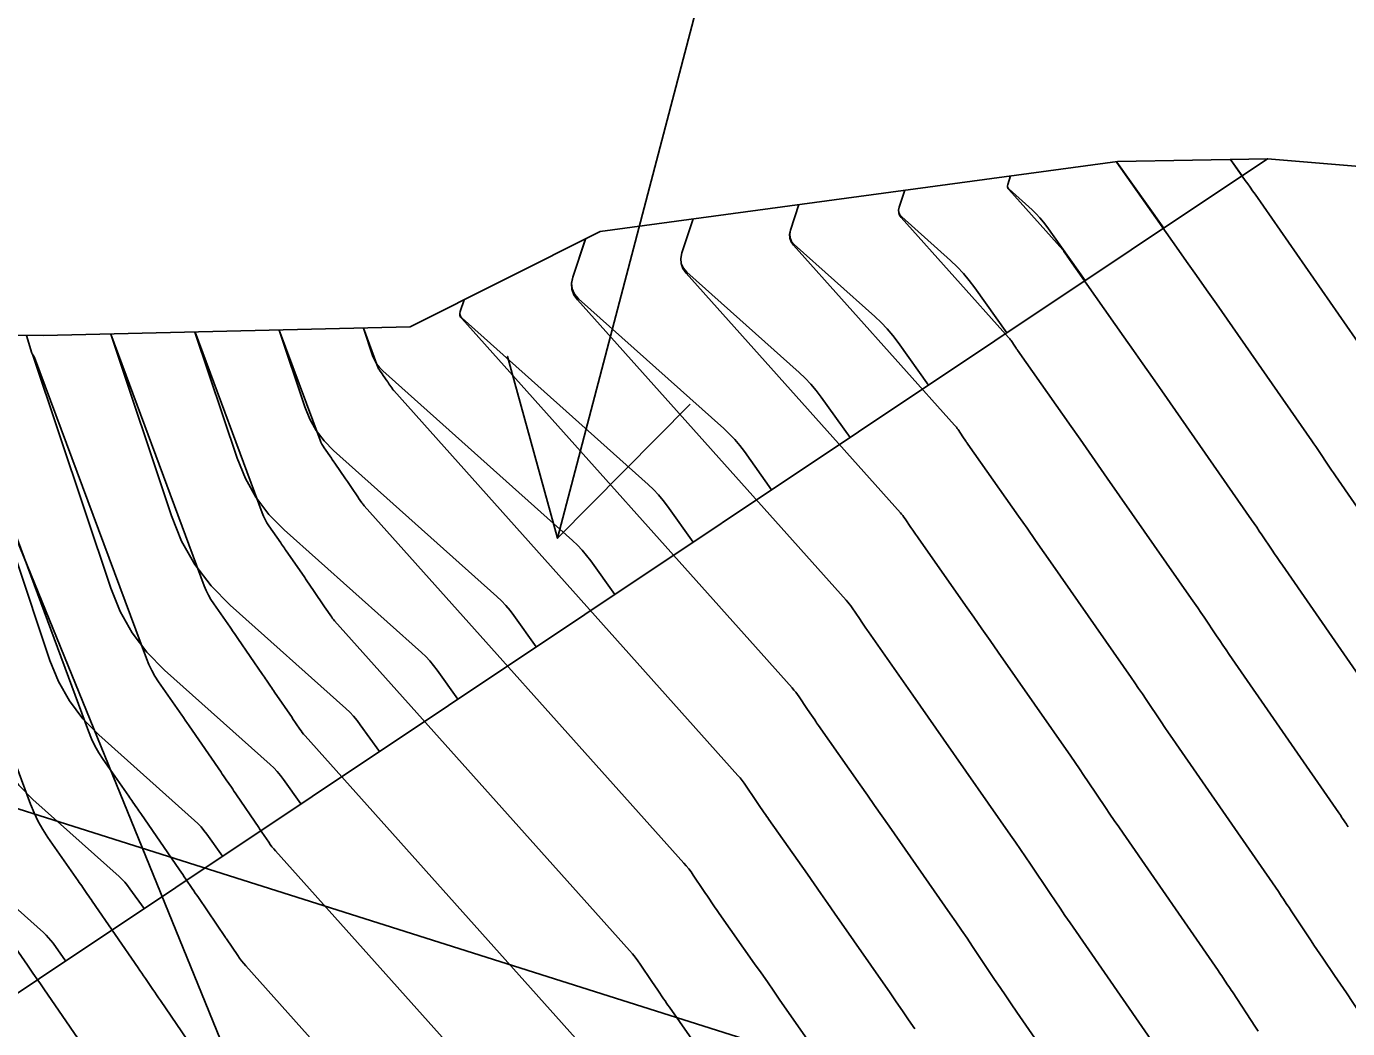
# Model space of a CAD drawing. Extents: x 954385 to 988206, y 1868364 to 1924553.
# Drawn here: x 956069.42 to 956111.45, y 1922773.97 to 1922805.85 of the extents above; entities that cross this region are included whole.
import ezdxf

# ---------------------------------------------------------------- set-up
doc = ezdxf.new("R2010")
doc.units = 0
for name, color, linetype in [('16', 7, 'Continuous'), ('24', 7, 'Continuous'), ('26', 7, 'Continuous'), ('6', 7, 'Continuous'), ('7', 7, 'Continuous')]:
    doc.layers.add(name, color=color, linetype=linetype)

msp = doc.modelspace()

# ---------------------------------------------------------------- linework, layer by layer
at = {"layer": '16'}
for points in [[(956035.129, 1922806.412), (956035.25, 1922802.455), (956035.366, 1922800.561), (956035.383, 1922800.279), (956035.521, 1922797.995), (956044.515, 1922797.015), (956044.931, 1922797.166), (956046.607, 1922797.751), (956047.242, 1922797.635), (956058.05, 1922796.504), (956062.541, 1922796.079), (956069.968, 1922796.017), (956081.626, 1922796.293), (956087.677, 1922799.327), (956104.131, 1922801.559), (956108.905, 1922801.644), (955952.628, 1922697.337)], [(956104.097, 1922801.555), (956104.096, 1922801.551), (956104.105, 1922801.543), (956104.109, 1922801.539), (956105.604, 1922799.441)], [(956108.099, 1922801.106), (956107.731, 1922801.623)], [(956100.731, 1922801.098), (956100.641, 1922800.826), (956100.632, 1922800.783), (956100.636, 1922800.742), (956100.652, 1922800.706), (956100.682, 1922800.672), (956101.413, 1922800.019), (956101.543, 1922799.896), (956101.665, 1922799.766), (956101.781, 1922799.63), (956101.888, 1922799.487), (956103.109, 1922797.775)], [(956100.614, 1922796.11), (956099.594, 1922797.541), (956099.418, 1922797.774), (956099.23, 1922797.996), (956099.029, 1922798.207), (956098.817, 1922798.408), (956097.267, 1922799.793), (956097.209, 1922799.86), (956097.176, 1922799.934), (956097.168, 1922800.014), (956097.185, 1922800.1), (956097.365, 1922800.642)], [(956093.999, 1922800.185), (956093.73, 1922799.375), (956093.704, 1922799.245), (956093.716, 1922799.125), (956093.765, 1922799.015), (956093.852, 1922798.915), (956096.413, 1922796.626), (956096.614, 1922796.436), (956096.804, 1922796.235), (956096.983, 1922796.024), (956097.15, 1922795.803), (956098.118, 1922794.444)], [(956090.633, 1922799.728), (956090.274, 1922798.649), (956090.24, 1922798.476), (956090.255, 1922798.316), (956090.321, 1922798.169), (956090.437, 1922798.036), (956094.008, 1922794.844), (956094.199, 1922794.664), (956094.379, 1922794.474), (956094.548, 1922794.274), (956094.706, 1922794.065), (956095.623, 1922792.779)], [(956093.128, 1922791.113), (956092.263, 1922792.327), (956092.114, 1922792.524), (956091.954, 1922792.713), (956091.784, 1922792.892), (956091.604, 1922793.062), (956086.987, 1922797.189), (956086.857, 1922797.339), (956086.783, 1922797.504), (956086.765, 1922797.683), (956086.804, 1922797.878), (956087.208, 1922799.092)], [(956083.351, 1922797.158), (956083.226, 1922796.783), (956083.214, 1922796.723), (956083.219, 1922796.667), (956083.242, 1922796.617), (956083.282, 1922796.57), (956089.2, 1922791.28), (956089.369, 1922791.121), (956089.529, 1922790.952), (956089.679, 1922790.775), (956089.819, 1922790.589), (956090.633, 1922789.448)], [(956064.046, 1922796.067), (956065.903, 1922789.93), (956065.923, 1922789.873), (956065.947, 1922789.819), (956065.976, 1922789.766), (956066.009, 1922789.716), (956066.15, 1922789.52), (956066.183, 1922789.47), (956066.212, 1922789.417), (956066.238, 1922789.363), (956066.259, 1922789.307), (956068.239, 1922783.373), (956068.481, 1922782.774), (956068.794, 1922782.222), (956069.178, 1922781.716), (956069.631, 1922781.256), (956072.37, 1922778.808), (956072.464, 1922778.719), (956072.552, 1922778.625), (956072.636, 1922778.527), (956072.714, 1922778.423), (956073.166, 1922777.79)], [(956066.735, 1922796.044), (956067.749, 1922792.694), (956067.76, 1922792.663), (956067.773, 1922792.633), (956067.788, 1922792.605), (956067.807, 1922792.577), (956067.884, 1922792.47), (956067.902, 1922792.443), (956067.918, 1922792.414), (956067.931, 1922792.385), (956067.943, 1922792.354), (956070.171, 1922785.677), (956070.441, 1922785.01), (956070.79, 1922784.394), (956071.217, 1922783.83), (956071.722, 1922783.318), (956074.774, 1922780.59), (956074.879, 1922780.491), (956074.978, 1922780.386), (956075.07, 1922780.276), (956075.157, 1922780.161), (956075.661, 1922779.455)], [(956078.156, 1922781.121), (956077.601, 1922781.899), (956077.505, 1922782.026), (956077.403, 1922782.147), (956077.294, 1922782.262), (956077.178, 1922782.371), (956073.814, 1922785.379), (956073.256, 1922785.944), (956072.786, 1922786.566), (956072.401, 1922787.245), (956072.103, 1922787.98), (956069.627, 1922795.401), (956069.625, 1922795.406), (956069.623, 1922795.411), (956069.62, 1922795.416), (956069.617, 1922795.42), (956069.604, 1922795.438), (956069.601, 1922795.443), (956069.598, 1922795.448), (956069.596, 1922795.453), (956069.594, 1922795.458), (956069.424, 1922796.022)], [(956072.105, 1922796.068), (956074.035, 1922790.284), (956074.361, 1922789.48), (956074.781, 1922788.738), (956075.296, 1922788.058), (956075.905, 1922787.441), (956079.583, 1922784.153), (956079.709, 1922784.034), (956079.828, 1922783.908), (956079.94, 1922783.776), (956080.045, 1922783.637), (956080.651, 1922782.786)], [(956074.785, 1922796.131), (956076.125, 1922792.115), (956076.387, 1922791.47), (956076.723, 1922790.875), (956077.136, 1922790.33), (956077.624, 1922789.835), (956081.987, 1922785.935), (956082.124, 1922785.806), (956082.253, 1922785.669), (956082.375, 1922785.526), (956082.488, 1922785.375), (956083.147, 1922784.452)], [(956077.465, 1922796.195), (956078.28, 1922793.752), (956078.439, 1922793.359), (956078.644, 1922792.998), (956078.895, 1922792.666), (956079.192, 1922792.365), (956084.391, 1922787.717), (956084.539, 1922787.577), (956084.678, 1922787.43), (956084.809, 1922787.275), (956084.932, 1922787.113), (956085.642, 1922786.117)], [(956080.144, 1922796.258), (956080.435, 1922795.389), (956080.491, 1922795.249), (956080.564, 1922795.12), (956080.653, 1922795.002), (956080.759, 1922794.895), (956086.796, 1922789.499), (956086.954, 1922789.349), (956087.104, 1922789.191), (956087.244, 1922789.025), (956087.376, 1922788.851), (956088.137, 1922787.782)], [(956067.54, 1922779.194), (956069.965, 1922777.026), (956070.049, 1922776.947), (956070.127, 1922776.864), (956070.201, 1922776.777), (956070.27, 1922776.686), (956070.67, 1922776.124)]]:
    msp.add_lwpolyline(points, dxfattribs=at)
at = {"layer": '24'}
msp.add_lwpolyline([(956035.129, 1922806.412), (956035.25, 1922802.455), (956035.366, 1922800.561), (956035.383, 1922800.279), (956035.521, 1922797.995), (956044.515, 1922797.015), (956044.931, 1922797.166), (956046.607, 1922797.751), (956047.242, 1922797.635), (956058.05, 1922796.504), (956062.541, 1922796.079), (956069.968, 1922796.017), (956081.626, 1922796.293), (956087.677, 1922799.327), (956104.131, 1922801.559), (956108.905, 1922801.644), (956116.672, 1922800.99)], dxfattribs=at)
at = {"layer": '26'}
for points in [[(956107.131, 1922868.928), (956086.314, 1922789.571), (956084.73, 1922795.358), (956086.314, 1922789.571), (956090.534, 1922793.836)], [(956057.131, 1922818.928), (956105.863, 1922699.31), (956101.124, 1922702.991), (956105.863, 1922699.31), (956106.681, 1922705.254)], [(956107.131, 1922768.928), (956038.769, 1922790.587), (956044.628, 1922791.878), (956038.769, 1922790.587), (956042.816, 1922786.158)]]:
    msp.add_lwpolyline(points, dxfattribs=at)
at = {"layer": '6'}
for points in [[(956112.229, 1922795.177), (956108.509, 1922800.514), (956108.431, 1922800.626), (956108.354, 1922800.737), (956108.276, 1922800.847), (956108.198, 1922800.958), (956107.731, 1922801.623)], [(956090.633, 1922799.728), (956090.274, 1922798.648), (956090.238, 1922798.473), (956090.248, 1922798.308), (956090.304, 1922798.152), (956090.407, 1922798.006), (956097.225, 1922790.385), (956097.265, 1922790.339), (956097.303, 1922790.291), (956097.34, 1922790.242), (956097.375, 1922790.192), (956097.56, 1922789.918), (956097.622, 1922789.826), (956097.705, 1922789.704), (956097.725, 1922789.673), (956097.746, 1922789.643), (956097.767, 1922789.613), (956097.788, 1922789.582), (956099.302, 1922787.429), (956099.561, 1922787.06), (956099.82, 1922786.691), (956100.078, 1922786.322), (956100.336, 1922785.952), (956102.647, 1922782.638), (956102.787, 1922782.435), (956102.927, 1922782.231), (956103.066, 1922782.027), (956103.204, 1922781.822), (956103.755, 1922781.001), (956103.892, 1922780.796), (956104.031, 1922780.591), (956104.171, 1922780.387), (956104.311, 1922780.184), (956107.331, 1922775.821), (956107.37, 1922775.764), (956107.408, 1922775.708), (956107.447, 1922775.651), (956107.485, 1922775.594), (956107.637, 1922775.366), (956107.674, 1922775.309), (956107.712, 1922775.252), (956107.75, 1922775.194), (956107.788, 1922775.137), (956108.525, 1922774.019), (956108.612, 1922773.887)], [(956074.786, 1922796.131), (956076.923, 1922790.379), (956076.967, 1922790.27), (956077.018, 1922790.165), (956077.075, 1922790.063), (956077.139, 1922789.965), (956077.513, 1922789.428), (956077.542, 1922789.386), (956077.571, 1922789.344), (956077.63, 1922789.26), (956077.659, 1922789.217), (956077.688, 1922789.175), (956078.255, 1922788.351), (956078.278, 1922788.318), (956078.301, 1922788.284), (956078.324, 1922788.25), (956078.348, 1922788.216), (956078.44, 1922788.081), (956078.486, 1922788.014), (956078.532, 1922787.946), (956078.929, 1922787.362), (956078.942, 1922787.342), (956079.106, 1922787.101), (956079.134, 1922787.061), (956079.163, 1922787.021), (956079.194, 1922786.983), (956079.226, 1922786.946), (956088.613, 1922776.453), (956088.703, 1922776.349), (956088.789, 1922776.242), (956088.872, 1922776.132), (956088.951, 1922776.019), (956089.321, 1922775.471), (956089.414, 1922775.334), (956089.507, 1922775.196), (956089.692, 1922774.922), (956089.739, 1922774.853), (956089.785, 1922774.785), (956089.833, 1922774.717), (956089.88, 1922774.649), (956090.912, 1922773.181)], [(956068.351, 1922777.572), (956069.457, 1922775.984), (956069.501, 1922775.921), (956069.544, 1922775.859), (956069.587, 1922775.797), (956069.63, 1922775.734), (956069.803, 1922775.485), (956069.847, 1922775.422), (956069.89, 1922775.36), (956069.933, 1922775.297), (956069.976, 1922775.235), (956071.653, 1922772.798)]]:
    msp.add_lwpolyline(points, dxfattribs=at)
at = {"layer": '7'}
for points in [[(956115.015, 1922785.853), (956111.067, 1922791.556), (956111.004, 1922791.649), (956110.941, 1922791.741), (956110.878, 1922791.834), (956110.815, 1922791.927), (956110.566, 1922792.299), (956110.503, 1922792.392), (956110.44, 1922792.485), (956110.377, 1922792.577), (956110.313, 1922792.669), (956107.277, 1922797.025), (956106.962, 1922797.476), (956106.646, 1922797.927), (956106.33, 1922798.378), (956106.014, 1922798.828), (956104.115, 1922801.529), (956104.114, 1922801.531), (956104.097, 1922801.55), (956104.096, 1922801.552), (956104.097, 1922801.554)], [(956100.731, 1922801.098), (956100.641, 1922800.826), (956100.632, 1922800.782), (956100.634, 1922800.74), (956100.648, 1922800.701), (956100.674, 1922800.664), (956102.391, 1922798.745), (956102.402, 1922798.733), (956102.411, 1922798.721), (956102.421, 1922798.709), (956102.429, 1922798.696), (956102.492, 1922798.604), (956102.518, 1922798.565), (956102.528, 1922798.55), (956102.533, 1922798.542), (956104.336, 1922795.978), (956104.638, 1922795.548), (956104.94, 1922795.118), (956105.241, 1922794.687), (956105.542, 1922794.257), (956108.396, 1922790.161), (956108.479, 1922790.041), (956108.562, 1922789.921), (956108.644, 1922789.801), (956108.725, 1922789.68), (956109.05, 1922789.195), (956109.131, 1922789.074), (956109.213, 1922788.954), (956109.296, 1922788.833), (956109.378, 1922788.713), (956113.094, 1922783.345)], [(956097.365, 1922800.641), (956097.185, 1922800.1), (956097.167, 1922800.012), (956097.172, 1922799.929), (956097.2, 1922799.851), (956097.252, 1922799.778), (956100.669, 1922795.958), (956100.689, 1922795.935), (956100.709, 1922795.911), (956100.727, 1922795.887), (956100.745, 1922795.861), (956100.868, 1922795.678), (956100.91, 1922795.617), (956100.92, 1922795.601), (956100.931, 1922795.586), (956100.941, 1922795.571), (956100.952, 1922795.556), (956102.658, 1922793.129), (956102.946, 1922792.719), (956103.233, 1922792.309), (956103.52, 1922791.899), (956103.807, 1922791.488), (956106.48, 1922787.653), (956106.582, 1922787.506), (956106.684, 1922787.358), (956106.785, 1922787.209), (956106.885, 1922787.06), (956107.285, 1922786.464), (956107.385, 1922786.315), (956107.486, 1922786.166), (956107.587, 1922786.018), (956107.689, 1922785.87), (956111.173, 1922780.837), (956111.204, 1922780.792), (956111.234, 1922780.748), (956111.264, 1922780.703), (956111.294, 1922780.658), (956111.414, 1922780.479), (956111.444, 1922780.434), (956111.473, 1922780.389)], [(956093.999, 1922800.185), (956093.73, 1922799.374), (956093.702, 1922799.243), (956093.71, 1922799.119), (956093.752, 1922799.002), (956093.83, 1922798.892), (956098.947, 1922793.172), (956098.977, 1922793.137), (956099.006, 1922793.101), (956099.033, 1922793.064), (956099.06, 1922793.027), (956099.214, 1922792.798), (956099.307, 1922792.66), (956099.323, 1922792.637), (956099.339, 1922792.614), (956099.354, 1922792.592), (956099.37, 1922792.569), (956100.98, 1922790.279), (956101.254, 1922789.89), (956101.527, 1922789.5), (956101.799, 1922789.11), (956102.071, 1922788.72), (956104.563, 1922785.146), (956104.685, 1922784.97), (956104.806, 1922784.794), (956104.926, 1922784.618), (956105.045, 1922784.441), (956105.52, 1922783.732), (956105.639, 1922783.555), (956105.759, 1922783.379), (956105.879, 1922783.203), (956106, 1922783.027), (956109.252, 1922778.329), (956109.287, 1922778.278), (956109.321, 1922778.228), (956109.355, 1922778.177), (956109.389, 1922778.126), (956109.525, 1922777.922), (956109.559, 1922777.871), (956109.593, 1922777.82), (956109.627, 1922777.769), (956109.66, 1922777.718), (956110.291, 1922776.761), (956110.383, 1922776.622), (956110.476, 1922776.483), (956110.569, 1922776.345), (956110.663, 1922776.208), (956111.041, 1922775.658), (956111.136, 1922775.521), (956111.229, 1922775.383), (956111.322, 1922775.244), (956111.413, 1922775.105), (956111.837, 1922774.458)], [(956087.206, 1922799.091), (956086.804, 1922797.878), (956086.763, 1922797.681), (956086.774, 1922797.495), (956086.838, 1922797.32), (956086.953, 1922797.155), (956095.502, 1922787.599), (956095.552, 1922787.541), (956095.6, 1922787.481), (956095.646, 1922787.42), (956095.69, 1922787.357), (956095.922, 1922787.015), (956095.999, 1922786.9), (956096.102, 1922786.747), (956096.128, 1922786.709), (956096.154, 1922786.671), (956096.18, 1922786.633), (956096.207, 1922786.596), (956097.624, 1922784.58), (956097.869, 1922784.231), (956098.113, 1922783.882), (956098.358, 1922783.533), (956098.601, 1922783.184), (956100.73, 1922780.13), (956100.89, 1922779.899), (956101.049, 1922779.668), (956101.207, 1922779.435), (956101.364, 1922779.202), (956101.989, 1922778.269), (956102.146, 1922778.036), (956102.304, 1922777.804), (956102.462, 1922777.572), (956102.622, 1922777.341), (956105.41, 1922773.313)], [(956103.488, 1922770.805), (956100.933, 1922774.497), (956100.754, 1922774.756), (956100.576, 1922775.016), (956100.4, 1922775.277), (956100.224, 1922775.538), (956099.524, 1922776.583), (956099.348, 1922776.844), (956099.171, 1922777.104), (956098.993, 1922777.364), (956098.814, 1922777.622), (956096.866, 1922780.415), (956096.637, 1922780.744), (956096.407, 1922781.073), (956096.177, 1922781.402), (956095.946, 1922781.73), (956094.625, 1922783.609), (956094.593, 1922783.654), (956094.562, 1922783.7), (956094.531, 1922783.745), (956094.5, 1922783.791), (956094.345, 1922784.02), (956094.252, 1922784.157), (956094.005, 1922784.523), (956093.953, 1922784.598), (956093.898, 1922784.671), (956093.84, 1922784.743), (956093.78, 1922784.812), (956083.272, 1922796.559), (956083.236, 1922796.61), (956083.216, 1922796.664), (956083.213, 1922796.722), (956083.225, 1922796.783), (956083.35, 1922797.157)], [(956069.425, 1922796.022), (956069.595, 1922795.459), (956069.597, 1922795.453), (956069.599, 1922795.448), (956069.602, 1922795.444), (956069.605, 1922795.439), (956069.627, 1922795.408), (956069.66, 1922795.362), (956069.666, 1922795.353), (956069.671, 1922795.344), (956069.675, 1922795.335), (956069.679, 1922795.325), (956073.238, 1922785.745), (956073.317, 1922785.552), (956073.408, 1922785.364), (956073.51, 1922785.183), (956073.624, 1922785.008), (956074.291, 1922784.05), (956074.317, 1922784.013), (956074.343, 1922783.975), (956074.369, 1922783.938), (956074.395, 1922783.9), (956074.499, 1922783.75), (956074.525, 1922783.712), (956074.551, 1922783.674), (956074.577, 1922783.637), (956074.603, 1922783.599), (956075.614, 1922782.13), (956075.655, 1922782.07), (956075.697, 1922782.01), (956075.738, 1922781.949), (956075.779, 1922781.889), (956075.944, 1922781.648), (956075.985, 1922781.588), (956076.026, 1922781.527), (956076.067, 1922781.467), (956076.108, 1922781.407), (956076.816, 1922780.365), (956076.84, 1922780.331), (956077.131, 1922779.9), (956077.182, 1922779.828), (956077.234, 1922779.758), (956077.289, 1922779.69), (956077.347, 1922779.624), (956085.169, 1922770.88)], [(956072.106, 1922796.068), (956075.08, 1922788.062), (956075.142, 1922787.911), (956075.213, 1922787.765), (956075.292, 1922787.623), (956075.381, 1922787.486), (956075.902, 1922786.739), (956075.942, 1922786.681), (956075.983, 1922786.622), (956076.065, 1922786.505), (956076.085, 1922786.475), (956076.105, 1922786.446), (956076.125, 1922786.416), (956076.146, 1922786.387), (956076.935, 1922785.241), (956076.967, 1922785.194), (956076.999, 1922785.147), (956077.031, 1922785.1), (956077.063, 1922785.053), (956077.192, 1922784.865), (956077.224, 1922784.818), (956077.256, 1922784.77), (956077.288, 1922784.723), (956077.32, 1922784.676), (956077.873, 1922783.864), (956077.891, 1922783.837), (956078.118, 1922783.501), (956078.158, 1922783.444), (956078.199, 1922783.39), (956078.242, 1922783.337), (956078.287, 1922783.285), (956086.891, 1922773.666)], [(956094.98, 1922772.606), (956093.396, 1922774.879), (956093.195, 1922775.167), (956092.994, 1922775.455), (956092.792, 1922775.743), (956092.59, 1922776.031), (956091.462, 1922777.636), (956091.419, 1922777.696), (956091.378, 1922777.756), (956091.336, 1922777.817), (956091.295, 1922777.878), (956091.088, 1922778.183), (956091.006, 1922778.306), (956090.965, 1922778.367), (956090.636, 1922778.854), (956090.566, 1922778.954), (956090.492, 1922779.051), (956090.415, 1922779.147), (956090.335, 1922779.239), (956080.166, 1922790.607), (956080.147, 1922790.63), (956080.128, 1922790.653), (956080.11, 1922790.677), (956080.093, 1922790.701), (956079.991, 1922790.851), (956079.985, 1922790.86), (956079.744, 1922791.215), (956079.702, 1922791.277), (956079.632, 1922791.38), (956079.604, 1922791.421), (956079.575, 1922791.462), (956079.231, 1922791.963), (956079.204, 1922792.002), (956079.151, 1922792.079), (956079.124, 1922792.117), (956078.896, 1922792.444), (956078.858, 1922792.503), (956078.823, 1922792.565), (956078.792, 1922792.629), (956078.765, 1922792.695), (956077.465, 1922796.194)], [(956080.144, 1922796.258), (956080.607, 1922795.012), (956080.617, 1922794.988), (956080.628, 1922794.966), (956080.64, 1922794.944), (956080.654, 1922794.922), (956080.741, 1922794.797), (956080.773, 1922794.751), (956080.901, 1922794.565), (956080.916, 1922794.544), (956080.956, 1922794.485), (956081.043, 1922794.357), (956081.045, 1922794.354), (956081.08, 1922794.302), (956081.086, 1922794.293), (956081.093, 1922794.285), (956081.099, 1922794.276), (956081.106, 1922794.268), (956092.058, 1922782.026), (956092.128, 1922781.945), (956092.195, 1922781.861), (956092.259, 1922781.776), (956092.321, 1922781.688), (956092.609, 1922781.262), (956092.717, 1922781.102), (956092.897, 1922780.835), (956092.933, 1922780.781), (956092.97, 1922780.728), (956093.006, 1922780.675), (956093.043, 1922780.622), (956094.268, 1922778.88), (956094.484, 1922778.572), (956094.7, 1922778.264), (956094.916, 1922777.956), (956095.131, 1922777.647), (956096.897, 1922775.114), (956097.096, 1922774.828), (956097.293, 1922774.541), (956097.489, 1922774.253), (956097.683, 1922773.964)], [(956068.248, 1922791.902), (956071.396, 1922783.429), (956071.492, 1922783.193), (956071.602, 1922782.964), (956071.727, 1922782.743), (956071.866, 1922782.529), (956072.679, 1922781.362), (956072.711, 1922781.316), (956072.743, 1922781.27), (956072.775, 1922781.224), (956072.807, 1922781.178), (956072.934, 1922780.995), (956072.966, 1922780.949), (956072.997, 1922780.903), (956073.029, 1922780.857), (956073.061, 1922780.811), (956074.294, 1922779.019), (956074.344, 1922778.946), (956074.394, 1922778.873), (956074.445, 1922778.799), (956074.495, 1922778.726), (956074.696, 1922778.431), (956074.746, 1922778.358), (956074.796, 1922778.284), (956074.846, 1922778.211), (956074.896, 1922778.137), (956075.76, 1922776.867), (956075.77, 1922776.853), (956075.789, 1922776.825), (956076.144, 1922776.3), (956076.205, 1922776.212), (956076.27, 1922776.127), (956076.337, 1922776.043), (956076.407, 1922775.963), (956083.446, 1922768.093)], [(956074.704, 1922773.369), (956073.685, 1922774.868), (956073.625, 1922774.954), (956073.566, 1922775.041), (956073.507, 1922775.128), (956073.448, 1922775.215), (956073.211, 1922775.562), (956073.152, 1922775.649), (956073.092, 1922775.735), (956073.033, 1922775.822), (956072.973, 1922775.909), (956071.518, 1922778.023), (956071.481, 1922778.077), (956071.444, 1922778.131), (956071.406, 1922778.185), (956071.369, 1922778.24), (956071.219, 1922778.456), (956071.181, 1922778.51), (956071.144, 1922778.564), (956071.106, 1922778.619), (956071.068, 1922778.673), (956070.109, 1922780.051), (956069.945, 1922780.303), (956069.797, 1922780.564), (956069.667, 1922780.833), (956069.553, 1922781.112), (956066.817, 1922788.478)]]:
    msp.add_lwpolyline(points, dxfattribs=at)

doc.saveas('drawing.dxf')
